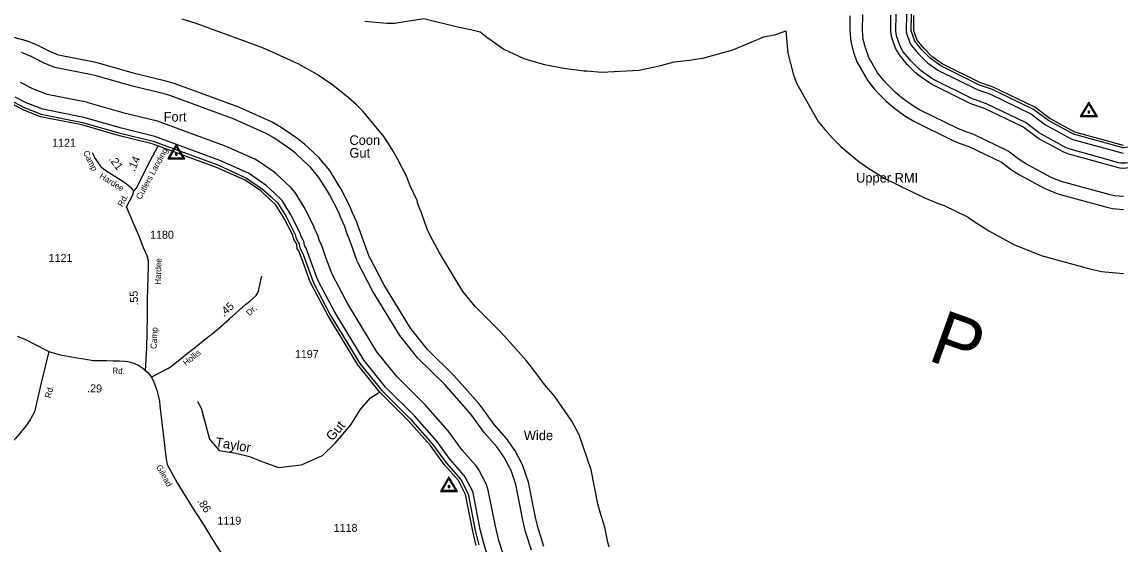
# Model space of a CAD drawing. Extents: x 2532689 to 2764727, y 536648 to 732970.
# Drawn here: x 2595978 to 2613131, y 627049 to 635210 of the extents above; entities that cross this region are included whole.
import ezdxf

# ---------------------------------------------------------------- set-up
doc = ezdxf.new("R2010")
doc.units = 0
for name, color, linetype in [('Exist Hydrographic Buffer Line', 7, 'Continuous'), ('Exist Hydrographic Creek Single Shore', 7, 'Continuous'), ('Exist Hydrographic Creek Single Shore Label', 7, 'Continuous'), ('Exist Hydrographic River Shore', 7, 'Continuous'), ('Exist Hydrographic River Shore Label', 7, 'Continuous'), ('Exist Road Secondary Mileage Hundredths English Label', 7, 'Continuous'), ('Exist Road Secondary Type 20 Attributed', 7, 'Continuous'), ('Exist Road Secondary Type 41 Attributed', 7, 'Continuous'), ('Exist Road Secondary Type 51 Attributed', 7, 'Continuous'), ('Exist Road Secondary Type 51 Label', 7, 'Continuous'), ('Exist Road Secondary Type 51 Number Label', 7, 'Continuous'), ('Exist Survey Geodetic Marker CELL', 7, 'Continuous'), ('Exist Survey Geodetic Marker Label', 7, 'Continuous')]:
    doc.layers.add(name, color=color, linetype=linetype)

msp = doc.modelspace()

# ---------------------------------------------------------------- linework, layer by layer
at = {"layer": 'Exist Hydrographic Buffer Line'}
for points in [[(2610230, 634303), (2610191, 634327), (2610030, 634442), (2609993, 634473), (2609865, 634602), (2609848, 634621), (2609746, 634745), (2609698, 634829), (2609646, 634978), (2609633, 635023), (2609629, 635075), (2609632, 635315), (2609635, 635352), (2609643, 635408), (2609631, 635430), (2609610, 635474), (2609596, 635529), (2609586, 635597), (2609583, 635624), (2609575, 635788)], [(2609736, 635791), (2609744, 635632), (2609754, 635552), (2609761, 635528), (2609769, 635509), (2609810, 635440), (2609794, 635329), (2609789, 635073), (2609791, 635051), (2609796, 635032), (2609849, 634883), (2609869, 634847), (2609972, 634723), (2610107, 634585), (2610123, 634572), (2610283, 634457), (2610898, 634153), (2611106, 634079), (2611738, 633775), (2611965, 633604), (2612368, 633384), (2612394, 633373), (2613157, 633165), (2613188, 633160)], [(2613599, 633293), (2613575, 633282), (2613178, 633242), (2612406, 633454), (2612013, 633668), (2611780, 633843), (2611137, 634153), (2610934, 634224), (2610330, 634522), (2610164, 634641), (2610033, 634774), (2609925, 634909), (2609869, 635072), (2609873, 635317), (2609893, 635455), (2609834, 635564), (2609823, 635636), (2609816, 635795)], [(2605150, 627001), (2605131, 627081), (2605082, 627313), (2605004, 627562), (2604976, 627678), (2604872, 628208), (2604680, 628754), (2604567, 628969), (2604301, 629357), (2604138, 629544), (2603976, 629766), (2603858, 629912), (2603516, 630299), (2603428, 630393), (2603058, 630761), (2602866, 630999), (2602500, 631601), (2602362, 631864), (2602315, 631959), (2602273, 632073), (2602212, 632242), (2602189, 632301), (2602162, 632369), (2602149, 632421), (2602042, 632648), (2601988, 632787), (2601848, 633060), (2601761, 633215), (2601632, 633420), (2601305, 633815), (2601202, 633912), (2601075, 634030), (2600835, 634221), (2600589, 634389), (2600290, 634556), (2599846, 634758), (2599708, 634815), (2598700, 635185), (2598482, 635251)], [(2601333, 635222), (2601680, 635191), (2601795, 635192), (2602255, 635262), (2602780, 635133), (2602990, 635093), (2603135, 635057), (2603188, 635011), (2603218, 634986), (2603503, 634786), (2603819, 634638), (2603974, 634589), (2604141, 634543), (2604443, 634485), (2604761, 634448), (2604807, 634444), (2605032, 634423), (2605620, 634457), (2605836, 634502), (2605958, 634531), (2606167, 634588), (2606405, 634614), (2606497, 634626), (2606613, 634643), (2607081, 634775), (2607568, 634979), (2607754, 635015), (2607909, 635072), (2607940, 634724), (2608025, 634401), (2608078, 634252), (2608418, 633652), (2608520, 633528), (2608642, 633393), (2608770, 633263), (2609030, 633042), (2609191, 632927), (2609470, 632760), (2610068, 632466), (2610288, 632373), (2610385, 632339), (2610757, 632160), (2610838, 632099), (2611082, 631943), (2611470, 631732), (2611897, 631560), (2612660, 631351), (2612841, 631311), (2613188, 631280)], [(2608912, 635307), (2608909, 635084), (2608925, 634898), (2608967, 634736), (2609020, 634587), (2609190, 634287), (2609292, 634164), (2609353, 634096), (2609481, 633966), (2609611, 633856), (2609772, 633741), (2609912, 633657), (2610510, 633363), (2610620, 633317), (2610768, 633265), (2611279, 633019), (2611438, 632900), (2611560, 632821), (2611948, 632611), (2612161, 632525), (2612924, 632316), (2613015, 632296), (2613188, 632280)], [(2613188, 632480), (2613049, 632493), (2612977, 632509), (2612214, 632718), (2612043, 632786), (2611655, 632997), (2611558, 633060), (2611383, 633191), (2610845, 633450), (2610686, 633506), (2610598, 633542), (2610000, 633837), (2609888, 633903), (2609727, 634019), (2609624, 634107), (2609495, 634236), (2609446, 634291), (2609345, 634415), (2609209, 634655), (2609156, 634803), (2609121, 634933), (2609109, 635082), (2609113, 635328)], [(2613126, 632926), (2613094, 632933), (2612330, 633142), (2612253, 633173), (2611865, 633384), (2611822, 633412), (2611613, 633569), (2611014, 633857), (2610832, 633921), (2610792, 633937), (2610194, 634232), (2610144, 634262), (2609983, 634377), (2609936, 634416), (2609808, 634546), (2609786, 634570), (2609684, 634694), (2609623, 634802), (2609570, 634951), (2609555, 635009), (2609549, 635076), (2609552, 635316)], [(2602723, 629684), (2602313, 630091), (2602046, 630424), (2601630, 631107), (2601410, 631526), (2601401, 631544), (2601333, 631732), (2601272, 631902), (2601260, 631932), (2601233, 632000), (2601209, 632079), (2601135, 632237), (2601098, 632331), (2600958, 632605), (2600914, 632682), (2600785, 632887), (2600622, 633084), (2600519, 633181), (2600393, 633299), (2600272, 633395), (2600027, 633562), (2599877, 633646), (2599432, 633848), (2599363, 633876), (2598355, 634246), (2598246, 634279), (2597757, 634397), (2597191, 634561), (2597108, 634581), (2596549, 634693), (2596411, 634746), (2596286, 634812), (2596195, 634855), (2596046, 634915), (2595852, 634966)], [(2603937, 626953), (2603846, 627241), (2603803, 627422), (2603695, 627978), (2603618, 628197), (2603505, 628412), (2603398, 628567), (2603200, 628794), (2603006, 629059), (2602959, 629117), (2602617, 629504), (2602582, 629542), (2602164, 629957), (2601881, 630309), (2601456, 631009), (2601229, 631439), (2601216, 631470), (2601145, 631664), (2601083, 631834), (2601074, 631858), (2601047, 631926), (2601021, 632010), (2600962, 632137), (2600920, 632240), (2600780, 632513), (2600745, 632575), (2600616, 632780), (2600485, 632938), (2600382, 633035), (2600256, 633153), (2600160, 633229), (2599914, 633397), (2599794, 633464), (2599350, 633666), (2599295, 633688), (2598287, 634058), (2598199, 634084), (2597705, 634204), (2597135, 634369), (2597069, 634385), (2596493, 634500), (2596327, 634564), (2596192, 634635), (2596120, 634669), (2595971, 634730)], [(2598096, 633657), (2597593, 633780), (2597012, 633948), (2596985, 633954), (2596370, 634077), (2596145, 634164), (2595985, 634248), (2595956, 634262)], [(2613788, 633145), (2613751, 633108), (2613711, 633080), (2613666, 633059), (2613601, 633044), (2613219, 633002), (2613188, 633000), (2613140, 633005), (2613114, 633010), (2612351, 633219), (2612292, 633243), (2611904, 633454), (2611869, 633476), (2611654, 633637), (2611045, 633931), (2610858, 633996), (2610828, 634009), (2610230, 634303)], [(2600324, 631908), (2600315, 631930), (2600175, 632204), (2600041, 632418), (2600021, 632442), (2599918, 632538), (2599792, 632655), (2599532, 632834), (2599514, 632844), (2599069, 633046), (2598052, 633420), (2597531, 633547), (2596946, 633716), (2596302, 633844), (2596045, 633944), (2595874, 634034)], [(2595837, 633964), (2596012, 633871), (2596280, 633767), (2596924, 633639), (2597510, 633469), (2598025, 633344), (2599036, 632974), (2599486, 632768), (2599737, 632597), (2599863, 632480), (2599973, 632375), (2600103, 632167), (2600247, 631886), (2600263, 631826), (2600309, 631742), (2600317, 631678), (2600341, 631645), (2600369, 631576), (2600431, 631404), (2600509, 631189), (2600543, 631110), (2600794, 630634), (2601258, 629871), (2601598, 629447), (2602048, 629001), (2602392, 628611), (2602606, 628319), (2602832, 628059), (2602948, 627833), (2603060, 627260), (2603114, 627038)], [(2603518, 626821), (2603422, 627124), (2603373, 627328), (2603263, 627894), (2603228, 627992), (2603115, 628208), (2603067, 628277), (2602856, 628519), (2602651, 628800), (2602630, 628826), (2602288, 629213), (2602272, 629230), (2601837, 629662), (2601520, 630055), (2601072, 630792), (2600832, 631249), (2600807, 631307), (2600732, 631513), (2600670, 631684), (2600639, 631763), (2600626, 631785), (2600607, 631860), (2600581, 631917), (2600561, 631952), (2600555, 631972), (2600529, 632040), (2600388, 632313), (2600373, 632341), (2600244, 632546), (2600185, 632617), (2600082, 632713), (2599956, 632831), (2599913, 632865), (2599667, 633033), (2599613, 633063), (2599168, 633265), (2599143, 633275), (2598135, 633645), (2598096, 633657)], [(2613851, 633095), (2613802, 633046), (2613751, 633010), (2613694, 632984), (2613633, 632968), (2613609, 632964), (2613227, 632923), (2613188, 632920), (2613126, 632926)], [(2603289, 626749), (2603191, 627059), (2603138, 627277), (2603027, 627848), (2603015, 627881), (2602902, 628096), (2602886, 628119), (2602668, 628369), (2602457, 628658), (2602108, 629054), (2601658, 629501), (2601324, 629917), (2600864, 630673), (2600615, 631145), (2600584, 631218), (2600506, 631431), (2600444, 631603), (2600416, 631674), (2600398, 631704), (2600388, 631753), (2600382, 631778), (2600373, 631797), (2600338, 631858), (2600324, 631908)], [(2604128, 627013), (2604039, 627295), (2603998, 627465), (2603891, 628017), (2603795, 628289), (2603682, 628505), (2603549, 628699), (2603356, 628919), (2603168, 629177), (2603109, 629250), (2602767, 629637), (2602723, 629684)]]:
    msp.add_lwpolyline(points, dxfattribs=at)
at = {"layer": 'Exist Hydrographic Creek Single Shore'}
msp.add_lwpolyline([(2598721, 629278), (2598775, 629172), (2598831, 628981), (2598909, 628686), (2599059, 628511), (2599321, 628469), (2599533, 628417), (2599740, 628332), (2599983, 628245), (2600346, 628286), (2600673, 628432), (2600870, 628625), (2601116, 628913), (2601261, 629147), (2601422, 629335), (2601547, 629411), (2601569, 629421)], dxfattribs=at)
at = {"layer": 'Exist Hydrographic River Shore'}
for points in [[(2613188, 633280), (2612425, 633489), (2612037, 633700), (2611800, 633878), (2611152, 634190), (2610951, 634260), (2610353, 634555), (2610192, 634670), (2610064, 634799), (2609962, 634923), (2609909, 635072), (2609912, 635312)], [(2599836, 632450), (2599710, 632568), (2599464, 632735), (2599019, 632937), (2598011, 633307), (2597500, 633431), (2596913, 633601), (2596269, 633729), (2595995, 633835), (2595818, 633928), (2595670, 633989), (2595491, 634022)], [(2601569, 629421), (2601225, 629848), (2600759, 630614), (2600507, 631093), (2600472, 631174), (2600393, 631391), (2600331, 631562), (2600304, 631630), (2600279, 631662), (2600269, 631737), (2600226, 631811), (2600208, 631875), (2600068, 632149), (2599939, 632354), (2599836, 632450)], [(2603075, 627027), (2603021, 627252), (2602909, 627825), (2602796, 628040), (2602574, 628294), (2602360, 628587), (2602018, 628974), (2601569, 629421)]]:
    msp.add_lwpolyline(points, dxfattribs=at)
at = {"layer": 'Exist Road Secondary Type 20 Attributed'}
msp.add_lwpolyline([(2596396, 630060), (2596276, 629569), (2596172, 629116), (2596118, 629009), (2596107, 628989), (2596034, 628884), (2595876, 628699), (2595796, 628614), (2595755, 628527), (2595626, 628289), (2595584, 628242), (2595529, 628169), (2595497, 628092), (2595481, 627971), (2595523, 627588)], dxfattribs=at)
at = {"layer": 'Exist Road Secondary Type 41 Attributed'}
for points in [[(2597726, 632567), (2597696, 632606), (2597582, 632694), (2597271, 632891), (2597227, 632932), (2597167, 633013), (2597114, 633090), (2597079, 633162)], [(2597726, 632567), (2597760, 632609), (2597978, 633039), (2598106, 633275)], [(2597910, 629759), (2597927, 630114), (2597941, 630601), (2597941, 630862), (2597951, 631233), (2597954, 631378), (2597953, 631478), (2597932, 631553), (2597875, 631678), (2597811, 631863), (2597708, 632085), (2597610, 632322), (2597709, 632507), (2597726, 632567)]]:
    msp.add_lwpolyline(points, dxfattribs=at)
at = {"layer": 'Exist Road Secondary Type 51 Attributed'}
for points in [[(2598000, 629659), (2598086, 629704), (2598254, 629792), (2598283, 629809), (2598313, 629828), (2598346, 629853), (2598365, 629869), (2598558, 630030), (2598666, 630112), (2598686, 630127), (2598700, 630138), (2598912, 630308), (2598932, 630320), (2598949, 630334), (2599049, 630416), (2599113, 630474), (2599138, 630496), (2599220, 630569), (2599472, 630792), (2599535, 630845), (2599635, 630936), (2599652, 630958), (2599663, 630979), (2599673, 630999), (2599679, 631023), (2599680, 631029), (2599703, 631150), (2599713, 631198), (2599723, 631232), (2599724, 631237)], [(2595903, 630298), (2596035, 630247), (2596207, 630156), (2596337, 630089), (2596396, 630060)], [(2596396, 630060), (2596503, 630026), (2596580, 630006), (2596804, 629966), (2596946, 629943), (2597089, 629918), (2597305, 629917), (2597402, 629914), (2597503, 629913), (2597592, 629909), (2597627, 629902), (2597653, 629896), (2597724, 629878), (2597803, 629838), (2597868, 629798), (2597898, 629771), (2597910, 629759)], [(2597910, 629759), (2597944, 629728), (2598000, 629659)], [(2598000, 629659), (2598040, 629582), (2598061, 629529), (2598082, 629457), (2598107, 629371), (2598124, 629283), (2598129, 629207), (2598228, 628377), (2598246, 628295), (2598402, 628008), (2598634, 627625), (2598781, 627400), (2598967, 627103), (2599121, 626853), (2599187, 626746), (2599458, 626433), (2599946, 625932), (2600078, 625764)]]:
    msp.add_lwpolyline(points, dxfattribs=at)
at = {"layer": 'Exist Survey Geodetic Marker CELL'}
for points in [[(2612777, 633730), (2612643, 633956), (2612510, 633730)], [(2612751, 633742), (2612536, 633742), (2612643, 633925)], [(2612656, 633789), (2612656, 633817), (2612631, 633817), (2612631, 633789)], [(2598523, 633070), (2598389, 633296), (2598256, 633070)], [(2598497, 633083), (2598282, 633083), (2598389, 633265)], [(2598401, 633129), (2598401, 633157), (2598377, 633157), (2598377, 633129)], [(2602781, 627873), (2602647, 628099), (2602514, 627873)], [(2602755, 627885), (2602540, 627885), (2602647, 628067)], [(2602660, 627932), (2602660, 627960), (2602635, 627960), (2602635, 627932)]]:
    msp.add_lwpolyline(points, close=True, dxfattribs=at)

# ---------------------------------------------------------------- texts
at = {"layer": 'Exist Hydrographic Creek Single Shore Label'}
for s, rotation, p in [('Gut', 49.4728, (2600826, 628649)), ('Taylor', 350.763, (2598990, 628572))]:
    msp.add_text(s, height=150, rotation=rotation, dxfattribs=at).set_placement(p)
at = {"layer": 'Exist Hydrographic River Shore Label'}
msp.add_text('P         A         M         L         I         C         O', height=840, rotation=340.2658, dxfattribs=at).set_placement((2610107, 629930))
at = {"layer": 'Exist Road Secondary Mileage Hundredths English Label'}
for s, rotation, p in [('.21', 306.526, (2597329, 633065)), ('.14', 66.4159, (2597736, 632864)), ('.55', 92.674, (2597794, 630779)), ('.45', 41.7506, (2599130, 630596)), ('.29', 358.6454, (2596995, 629423)), ('.86', 303.111, (2598711, 627720))]:
    msp.add_text(s, height=125, rotation=rotation, dxfattribs=at).set_placement(p)
at = {"layer": 'Exist Road Secondary Type 51 Label'}
for s, rotation, p in [('Camp', 296.4016, (2596928, 633172)), ('Cutlers Landing', 61.4159, (2597834, 632425)), ('Hardee', 327.9043, (2597179, 632776)), ('Rd.', 61.4159, (2597548, 632312)), ('Hardee', 88.4402, (2598147, 631101)), ('Dr.', 42.5536, (2599532, 630609)), ('Camp', 87.2113, (2598080, 630097)), ('Hollis', 38.9581, (2598540, 629830)), ('Rd.', 358.1163, (2597387, 629713)), ('Rd.', 75.5639, (2596424, 629323)), ('Gilead', 298.546, (2598071, 628257))]:
    msp.add_text(s, height=95, rotation=rotation, dxfattribs=at).set_placement(p)
at = {"layer": 'Exist Road Secondary Type 51 Number Label'}
for s, p in [('1121', (2596449, 633259)), ('1180', (2597979, 631821)), ('1121', (2596394, 631458)), ('1197', (2600241, 629956)), ('1119', (2599031, 627353)), ('1118', (2600847, 627240))]:
    msp.add_text(s, height=125, dxfattribs=at).set_placement(p)
at = {"layer": 'Exist Survey Geodetic Marker Label'}
for s, p in [('Fort', (2598191, 633653)), ('Coon', (2601093, 633288)), ('Gut', (2601093, 633089)), ('Upper RMI', (2609008, 632699)), ('Wide', (2603818, 628673))]:
    msp.add_text(s, height=150, dxfattribs=at).set_placement(p)

doc.saveas('drawing.dxf')
